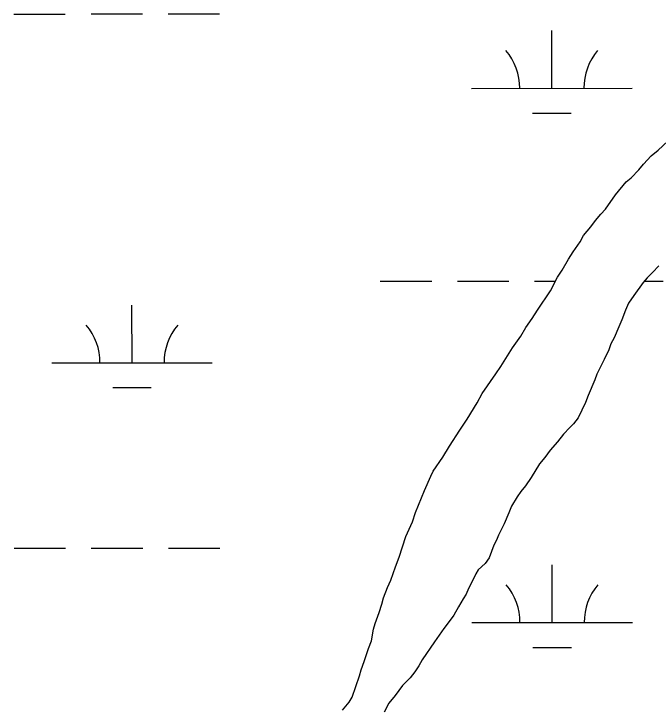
# Model space of a CAD drawing. Extents: x 3279314 to 3317160, y 734079 to 759431.
# Drawn here: x 3313718.1 to 3314119.1, y 741124.4 to 741557.9 of the extents above; entities that cross this region are included whole.
import ezdxf

# ---------------------------------------------------------------- set-up
doc = ezdxf.new("R2010")
doc.units = 0
for name, color, linetype in [('V-SITE-VEGE', 7, 'Continuous'), ('V-TOPO-SHOR', 7, 'Continuous'), ('V-WETL-SWMP', 7, 'Continuous')]:
    doc.layers.add(name, color=color, linetype=linetype)

msp = doc.modelspace()

# ---------------------------------------------------------------- linework, layer by layer
at = {"layer": 'V-SITE-VEGE'}
for p, q in [((3314119.08, 741473.14), (3314125.24, 741478.66)), ((3314110.01, 741464.36), (3314114.87, 741469.56)), ((3314114.87, 741469.56), (3314119.08, 741473.14)), ((3314102.23, 741455.92), (3314107.09, 741460.79)), ((3314107.09, 741460.79), (3314110.01, 741464.36)), ((3314092.51, 741445.2), (3314099.31, 741453.32)), ((3314099.31, 741453.32), (3314102.23, 741455.92)), ((3314086.36, 741436.43), (3314092.51, 741445.2)), ((3314083.44, 741433.18), (3314086.36, 741436.43)), ((3314080.2, 741429.28), (3314083.44, 741433.18)), ((3314077.29, 741425.39), (3314080.2, 741429.28)), ((3314072.75, 741419.86), (3314077.29, 741425.39)), ((3314070.49, 741415.97), (3314072.75, 741419.86)), ((3314066.28, 741409.8), (3314070.49, 741415.97)), ((3314063.36, 741405.25), (3314066.28, 741409.8)), ((3314059.48, 741398.44), (3314063.36, 741405.25)), ((3314119.5, 741401.11), (3314115.61, 741396.88)), ((3314056.56, 741393.89), (3314059.48, 741398.44)), ((3314115.61, 741396.88), (3314112.37, 741393.63)), ((3314052.03, 741385.45), (3314056.56, 741393.89)), ((3314112.37, 741393.63), (3314109.78, 741390.71)), ((3314109.78, 741390.71), (3314103.95, 741382.59)), ((3314043.94, 741373.43), (3314052.03, 741385.45)), ((3314103.95, 741382.59), (3314100.71, 741377.72)), ((3314100.71, 741377.72), (3314098.77, 741373.5)), ((3314040.7, 741368.23), (3314043.94, 741373.43)), ((3314098.77, 741373.5), (3314096.51, 741367.33)), ((3314036.81, 741362.71), (3314040.7, 741368.23)), ((3314096.51, 741367.33), (3314094.56, 741363.11)), ((3314033.57, 741357.19), (3314036.81, 741362.71)), ((3314094.56, 741363.11), (3314091.65, 741356.3)), ((3314028.39, 741350.05), (3314033.57, 741357.19)), ((3314089.71, 741352.4), (3314088.42, 741348.83)), ((3314091.65, 741356.3), (3314089.71, 741352.4)), ((3314021.27, 741338.36), (3314028.39, 741350.05)), ((3314088.42, 741348.83), (3314085.51, 741342.66)), ((3314085.51, 741342.66), (3314080.97, 741333.57)), ((3314018.03, 741333.81), (3314021.27, 741338.36)), ((3314009.61, 741321.47), (3314018.03, 741333.81)), ((3314080.97, 741333.57), (3314079.68, 741330)), ((3314079.68, 741330), (3314075.48, 741320.26)), ((3314006.37, 741315.63), (3314009.61, 741321.47)), ((3314075.48, 741320.26), (3314073.86, 741316.04)), ((3314000.22, 741305.56), (3314006.37, 741315.63)), ((3314073.86, 741316.04), (3314069.33, 741306.3)), ((3313995.69, 741298.74), (3314000.22, 741305.56)), ((3314069.33, 741306.3), (3314066.41, 741302.73)), ((3314064.15, 741300.45), (3314060.26, 741296.23)), ((3314066.41, 741302.73), (3314064.15, 741300.45)), ((3313989.21, 741288.68), (3313995.69, 741298.74)), ((3314060.26, 741296.23), (3314056.37, 741291.36)), ((3313985, 741281.86), (3313989.21, 741288.68)), ((3314056.37, 741291.36), (3314051.83, 741286.16)), ((3314051.83, 741286.16), (3314048.6, 741281.62)), ((3313979.17, 741273.09), (3313985, 741281.86)), ((3314048.6, 741281.62), (3314045.35, 741277.72)), ((3314045.35, 741277.72), (3314040.18, 741269.27)), ((3313973.67, 741261.08), (3313977.55, 741270.17)), ((3313977.55, 741270.17), (3313979.17, 741273.09)), ((3314040.18, 741269.27), (3314036.61, 741264.08)), ((3313968.17, 741247.44), (3313973.67, 741261.08)), ((3314036.61, 741264.08), (3314033.7, 741260.5)), ((3314031.43, 741257.26), (3314027.87, 741251.41)), ((3314033.7, 741260.5), (3314031.43, 741257.26)), ((3314027.87, 741251.41), (3314026.25, 741247.19)), ((3313966.23, 741241.6), (3313968.17, 741247.44)), ((3314026.25, 741247.19), (3314023.34, 741240.37)), ((3313962.03, 741232.51), (3313966.23, 741241.6)), ((3314023.34, 741240.37), (3314019.78, 741233.23)), ((3313957.83, 741219.53), (3313962.03, 741232.51)), ((3314019.78, 741233.23), (3314018.48, 741230.31)), ((3314016.87, 741227.06), (3314013.96, 741219.27)), ((3314018.48, 741230.31), (3314016.87, 741227.06)), ((3313955.56, 741213.68), (3313957.83, 741219.53)), ((3314013.96, 741219.27), (3314011.37, 741215.7)), ((3313952.65, 741205.24), (3313955.56, 741213.68)), ((3314011.37, 741215.7), (3314007.15, 741211.8)), ((3314005.53, 741209.2), (3314003.92, 741205.63)), ((3314007.15, 741211.8), (3314005.53, 741209.2)), ((3313950.71, 741200.7), (3313952.65, 741205.24)), ((3314003.92, 741205.63), (3314001, 741200.12)), ((3313948.12, 741194.21), (3313950.71, 741200.7)), ((3313999.71, 741196.54), (3313997.77, 741193.62)), ((3314001, 741200.12), (3313999.71, 741196.54)), ((3313947.16, 741190.31), (3313948.12, 741194.21)), ((3313997.77, 741193.62), (3313994.85, 741188.75)), ((3313945.54, 741185.12), (3313947.16, 741190.31)), ((3313994.85, 741188.75), (3313991.94, 741183.56)), ((3313942.95, 741178.3), (3313945.54, 741185.12)), ((3313991.94, 741183.56), (3313989.67, 741180.31)), ((3313989.67, 741180.31), (3313985.79, 741175.11)), ((3313940.69, 741167.59), (3313941.98, 741174.73)), ((3313941.98, 741174.73), (3313942.95, 741178.3)), ((3313985.79, 741175.11), (3313979.95, 741166.99)), ((3313938.75, 741162.72), (3313940.69, 741167.59)), ((3313979.95, 741166.99), (3313972.18, 741155.63)), ((3313936.17, 741154.61), (3313938.75, 741162.72)), ((3313934.23, 741149.41), (3313936.17, 741154.61)), ((3313972.18, 741155.63), (3313970.24, 741152.06)), ((3313933.26, 741145.84), (3313934.23, 741149.41)), ((3313970.24, 741152.06), (3313967.65, 741148.16)), ((3313928.73, 741132.54), (3313933.26, 741145.84)), ((3313964.73, 741144.59), (3313959.88, 741139.71)), ((3313967.65, 741148.16), (3313964.73, 741144.59)), ((3313959.88, 741139.71), (3313955.34, 741133.54)), ((3313926.79, 741129.29), (3313928.73, 741132.54)), ((3313955.34, 741133.54), (3313951.45, 741128.67)), ((3313922.58, 741124.42), (3313926.79, 741129.29)), ((3313951.45, 741128.67), (3313948.54, 741123.15))]:
    msp.add_line(p, q, dxfattribs=at)
at = {"layer": 'V-TOPO-SHOR'}
for p, q in [((3314119.08, 741473.14), (3314125.24, 741478.66)), ((3314110.01, 741464.36), (3314114.87, 741469.56)), ((3314114.87, 741469.56), (3314119.08, 741473.14)), ((3314102.23, 741455.92), (3314107.09, 741460.79)), ((3314107.09, 741460.79), (3314110.01, 741464.36)), ((3314092.51, 741445.2), (3314099.31, 741453.32)), ((3314099.31, 741453.32), (3314102.23, 741455.92)), ((3314086.36, 741436.43), (3314092.51, 741445.2)), ((3314083.44, 741433.18), (3314086.36, 741436.43)), ((3314080.2, 741429.28), (3314083.44, 741433.18)), ((3314077.29, 741425.39), (3314080.2, 741429.28)), ((3314072.75, 741419.86), (3314077.29, 741425.39)), ((3314070.49, 741415.97), (3314072.75, 741419.86)), ((3314066.28, 741409.8), (3314070.49, 741415.97)), ((3314063.36, 741405.25), (3314066.28, 741409.8)), ((3314059.48, 741398.44), (3314063.36, 741405.25)), ((3314119.5, 741401.11), (3314115.61, 741396.88)), ((3314056.56, 741393.89), (3314059.48, 741398.44)), ((3314115.61, 741396.88), (3314112.37, 741393.63)), ((3314052.03, 741385.45), (3314056.56, 741393.89)), ((3314112.37, 741393.63), (3314109.78, 741390.71)), ((3314109.78, 741390.71), (3314103.95, 741382.59)), ((3314043.94, 741373.43), (3314052.03, 741385.45)), ((3314103.95, 741382.59), (3314100.71, 741377.72)), ((3314100.71, 741377.72), (3314098.77, 741373.5)), ((3314040.7, 741368.23), (3314043.94, 741373.43)), ((3314098.77, 741373.5), (3314096.51, 741367.33)), ((3314036.81, 741362.71), (3314040.7, 741368.23)), ((3314096.51, 741367.33), (3314094.56, 741363.11)), ((3314033.57, 741357.19), (3314036.81, 741362.71)), ((3314094.56, 741363.11), (3314091.65, 741356.3)), ((3314028.39, 741350.05), (3314033.57, 741357.19)), ((3314089.71, 741352.4), (3314088.42, 741348.83)), ((3314091.65, 741356.3), (3314089.71, 741352.4)), ((3314021.27, 741338.36), (3314028.39, 741350.05)), ((3314088.42, 741348.83), (3314085.51, 741342.66)), ((3314085.51, 741342.66), (3314080.97, 741333.57)), ((3314018.03, 741333.81), (3314021.27, 741338.36)), ((3314009.61, 741321.47), (3314018.03, 741333.81)), ((3314080.97, 741333.57), (3314079.68, 741330)), ((3314079.68, 741330), (3314075.48, 741320.26)), ((3314006.37, 741315.63), (3314009.61, 741321.47)), ((3314075.48, 741320.26), (3314073.86, 741316.04)), ((3314000.22, 741305.56), (3314006.37, 741315.63)), ((3314073.86, 741316.04), (3314069.33, 741306.3)), ((3313995.69, 741298.74), (3314000.22, 741305.56)), ((3314069.33, 741306.3), (3314066.41, 741302.73)), ((3314064.15, 741300.45), (3314060.26, 741296.23)), ((3314066.41, 741302.73), (3314064.15, 741300.45)), ((3313989.21, 741288.68), (3313995.69, 741298.74)), ((3314060.26, 741296.23), (3314056.37, 741291.36)), ((3313985, 741281.86), (3313989.21, 741288.68)), ((3314056.37, 741291.36), (3314051.83, 741286.16)), ((3314051.83, 741286.16), (3314048.6, 741281.62)), ((3313979.17, 741273.09), (3313985, 741281.86)), ((3314048.6, 741281.62), (3314045.35, 741277.72)), ((3314045.35, 741277.72), (3314040.18, 741269.27)), ((3313973.67, 741261.08), (3313977.55, 741270.17)), ((3313977.55, 741270.17), (3313979.17, 741273.09)), ((3314040.18, 741269.27), (3314036.61, 741264.08)), ((3313968.17, 741247.44), (3313973.67, 741261.08)), ((3314036.61, 741264.08), (3314033.7, 741260.5)), ((3314031.43, 741257.26), (3314027.87, 741251.41)), ((3314033.7, 741260.5), (3314031.43, 741257.26)), ((3314027.87, 741251.41), (3314026.25, 741247.19)), ((3313966.23, 741241.6), (3313968.17, 741247.44)), ((3314026.25, 741247.19), (3314023.34, 741240.37)), ((3313962.03, 741232.51), (3313966.23, 741241.6)), ((3314023.34, 741240.37), (3314019.78, 741233.23)), ((3313957.83, 741219.53), (3313962.03, 741232.51)), ((3314019.78, 741233.23), (3314018.48, 741230.31)), ((3314016.87, 741227.06), (3314013.96, 741219.27)), ((3314018.48, 741230.31), (3314016.87, 741227.06)), ((3313955.56, 741213.68), (3313957.83, 741219.53)), ((3314013.96, 741219.27), (3314011.37, 741215.7)), ((3313952.65, 741205.24), (3313955.56, 741213.68)), ((3314011.37, 741215.7), (3314007.15, 741211.8)), ((3314005.53, 741209.2), (3314003.92, 741205.63)), ((3314007.15, 741211.8), (3314005.53, 741209.2)), ((3313950.71, 741200.7), (3313952.65, 741205.24)), ((3314003.92, 741205.63), (3314001, 741200.12)), ((3313948.12, 741194.21), (3313950.71, 741200.7)), ((3313999.71, 741196.54), (3313997.77, 741193.62)), ((3314001, 741200.12), (3313999.71, 741196.54)), ((3313947.16, 741190.31), (3313948.12, 741194.21)), ((3313997.77, 741193.62), (3313994.85, 741188.75)), ((3313945.54, 741185.12), (3313947.16, 741190.31)), ((3313994.85, 741188.75), (3313991.94, 741183.56)), ((3313942.95, 741178.3), (3313945.54, 741185.12)), ((3313991.94, 741183.56), (3313989.67, 741180.31)), ((3313989.67, 741180.31), (3313985.79, 741175.11)), ((3313940.69, 741167.59), (3313941.98, 741174.73)), ((3313941.98, 741174.73), (3313942.95, 741178.3)), ((3313985.79, 741175.11), (3313979.95, 741166.99)), ((3313938.75, 741162.72), (3313940.69, 741167.59)), ((3313979.95, 741166.99), (3313972.18, 741155.63)), ((3313936.17, 741154.61), (3313938.75, 741162.72)), ((3313934.23, 741149.41), (3313936.17, 741154.61)), ((3313972.18, 741155.63), (3313970.24, 741152.06)), ((3313933.26, 741145.84), (3313934.23, 741149.41)), ((3313970.24, 741152.06), (3313967.65, 741148.16)), ((3313928.73, 741132.54), (3313933.26, 741145.84)), ((3313964.73, 741144.59), (3313959.88, 741139.71)), ((3313967.65, 741148.16), (3313964.73, 741144.59)), ((3313959.88, 741139.71), (3313955.34, 741133.54)), ((3313926.79, 741129.29), (3313928.73, 741132.54)), ((3313955.34, 741133.54), (3313951.45, 741128.67)), ((3313922.58, 741124.42), (3313926.79, 741129.29)), ((3313951.45, 741128.67), (3313948.54, 741123.15))]:
    msp.add_line(p, q, dxfattribs=at)
at = {"layer": 'V-WETL-SWMP'}
for p, q in [((3313718.07, 741557.84), (3313750.07, 741557.85)), ((3313766.07, 741557.86), (3313798.07, 741557.88)), ((3313814.07, 741557.89), (3313846.07, 741557.9)), ((3314052.94, 741511.58), (3314052.92, 741547.58)), ((3314002.94, 741511.55), (3314102.94, 741511.6)), ((3314040.95, 741496.14), (3314064.95, 741496.15)), ((3314119.08, 741473.14), (3314125.24, 741478.66)), ((3314119.08, 741473.14), (3314125.24, 741478.66)), ((3314110.01, 741464.36), (3314114.87, 741469.56)), ((3314110.01, 741464.36), (3314114.87, 741469.56)), ((3314114.87, 741469.56), (3314119.08, 741473.14)), ((3314114.87, 741469.56), (3314119.08, 741473.14)), ((3314102.23, 741455.92), (3314107.1, 741460.79)), ((3314102.23, 741455.92), (3314107.1, 741460.79)), ((3314107.1, 741460.79), (3314110.01, 741464.36)), ((3314107.1, 741460.79), (3314110.01, 741464.36)), ((3314092.51, 741445.2), (3314099.32, 741453.32)), ((3314092.51, 741445.2), (3314099.32, 741453.32)), ((3314099.32, 741453.32), (3314102.23, 741455.92)), ((3314099.32, 741453.32), (3314102.23, 741455.92)), ((3314086.36, 741436.43), (3314092.51, 741445.2)), ((3314086.36, 741436.43), (3314092.51, 741445.2)), ((3314083.44, 741433.18), (3314086.36, 741436.43)), ((3314083.44, 741433.18), (3314086.36, 741436.43)), ((3314080.21, 741429.28), (3314083.44, 741433.18)), ((3314080.21, 741429.28), (3314083.44, 741433.18)), ((3314077.29, 741425.39), (3314080.21, 741429.28)), ((3314077.29, 741425.39), (3314080.21, 741429.28)), ((3314072.75, 741419.86), (3314077.29, 741425.39)), ((3314072.75, 741419.86), (3314077.29, 741425.39)), ((3314070.49, 741415.97), (3314072.75, 741419.86)), ((3314070.49, 741415.97), (3314072.75, 741419.86)), ((3314066.28, 741409.8), (3314070.49, 741415.97)), ((3314066.28, 741409.8), (3314070.49, 741415.97)), ((3314063.36, 741405.25), (3314066.28, 741409.8)), ((3314063.36, 741405.25), (3314066.28, 741409.8)), ((3314059.48, 741398.43), (3314063.36, 741405.25)), ((3314059.48, 741398.43), (3314063.36, 741405.25)), ((3314119.5, 741401.11), (3314115.61, 741396.88)), ((3314119.5, 741401.11), (3314115.61, 741396.88)), ((3314056.56, 741393.89), (3314059.48, 741398.43)), ((3314056.56, 741393.89), (3314059.48, 741398.43)), ((3314115.61, 741396.88), (3314112.37, 741393.63)), ((3314115.61, 741396.88), (3314112.37, 741393.63)), ((3313946.16, 741391.45), (3313978.16, 741391.47)), ((3313994.16, 741391.48), (3314026.16, 741391.49)), ((3314042.16, 741391.5), (3314055.29, 741391.51)), ((3314052.03, 741385.45), (3314056.56, 741393.89)), ((3314052.03, 741385.45), (3314056.56, 741393.89)), ((3314112.37, 741393.63), (3314109.78, 741390.71)), ((3314112.37, 741393.63), (3314109.78, 741390.71)), ((3314110.51, 741391.54), (3314122.16, 741391.54)), ((3314109.78, 741390.71), (3314103.95, 741382.59)), ((3314109.78, 741390.71), (3314103.95, 741382.59)), ((3314043.94, 741373.43), (3314052.03, 741385.45)), ((3314043.94, 741373.43), (3314052.03, 741385.45)), ((3314103.95, 741382.59), (3314100.71, 741377.72)), ((3314103.95, 741382.59), (3314100.71, 741377.72)), ((3313791.59, 741340.63), (3313791.57, 741376.63)), ((3314100.71, 741377.72), (3314098.77, 741373.5)), ((3314100.71, 741377.72), (3314098.77, 741373.5)), ((3314040.7, 741368.23), (3314043.94, 741373.43)), ((3314040.7, 741368.23), (3314043.94, 741373.43)), ((3314098.77, 741373.5), (3314096.51, 741367.33)), ((3314098.77, 741373.5), (3314096.51, 741367.33)), ((3314036.81, 741362.71), (3314040.7, 741368.23)), ((3314036.81, 741362.71), (3314040.7, 741368.23)), ((3314096.51, 741367.33), (3314094.57, 741363.11)), ((3314096.51, 741367.33), (3314094.57, 741363.11)), ((3314033.57, 741357.19), (3314036.81, 741362.71)), ((3314033.57, 741357.19), (3314036.81, 741362.71)), ((3314094.57, 741363.11), (3314091.65, 741356.29)), ((3314094.57, 741363.11), (3314091.65, 741356.29)), ((3314028.39, 741350.05), (3314033.57, 741357.19)), ((3314028.39, 741350.05), (3314033.57, 741357.19)), ((3314089.71, 741352.4), (3314088.42, 741348.83)), ((3314089.71, 741352.4), (3314088.42, 741348.83)), ((3314091.65, 741356.29), (3314089.71, 741352.4)), ((3314091.65, 741356.29), (3314089.71, 741352.4)), ((3314021.27, 741338.36), (3314028.39, 741350.05)), ((3314021.27, 741338.36), (3314028.39, 741350.05)), ((3314088.42, 741348.83), (3314085.51, 741342.66)), ((3314088.42, 741348.83), (3314085.51, 741342.66)), ((3313741.59, 741340.61), (3313841.59, 741340.66)), ((3314085.51, 741342.66), (3314080.98, 741333.57)), ((3314085.51, 741342.66), (3314080.98, 741333.57)), ((3314018.03, 741333.81), (3314021.27, 741338.36)), ((3314018.03, 741333.81), (3314021.27, 741338.36)), ((3314009.61, 741321.47), (3314018.03, 741333.81)), ((3314009.61, 741321.47), (3314018.03, 741333.81)), ((3314080.98, 741333.57), (3314079.68, 741330)), ((3314080.98, 741333.57), (3314079.68, 741330)), ((3314079.68, 741330), (3314075.48, 741320.26)), ((3314079.68, 741330), (3314075.48, 741320.26)), ((3313779.6, 741325.2), (3313803.6, 741325.21)), ((3314006.37, 741315.63), (3314009.61, 741321.47)), ((3314006.37, 741315.63), (3314009.61, 741321.47)), ((3314075.48, 741320.26), (3314073.86, 741316.04)), ((3314075.48, 741320.26), (3314073.86, 741316.04)), ((3314000.22, 741305.56), (3314006.37, 741315.63)), ((3314000.22, 741305.56), (3314006.37, 741315.63)), ((3314073.86, 741316.04), (3314069.33, 741306.3)), ((3314073.86, 741316.04), (3314069.33, 741306.3)), ((3313995.69, 741298.74), (3314000.22, 741305.56)), ((3313995.69, 741298.74), (3314000.22, 741305.56)), ((3314069.33, 741306.3), (3314066.41, 741302.73)), ((3314069.33, 741306.3), (3314066.41, 741302.73)), ((3314064.15, 741300.45), (3314060.26, 741296.23)), ((3314064.15, 741300.45), (3314060.26, 741296.23)), ((3314066.41, 741302.73), (3314064.15, 741300.45)), ((3314066.41, 741302.73), (3314064.15, 741300.45)), ((3313989.21, 741288.68), (3313995.69, 741298.74)), ((3313989.21, 741288.68), (3313995.69, 741298.74)), ((3314060.26, 741296.23), (3314056.37, 741291.36)), ((3314060.26, 741296.23), (3314056.37, 741291.36)), ((3313985, 741281.86), (3313989.21, 741288.68)), ((3313985, 741281.86), (3313989.21, 741288.68)), ((3314056.37, 741291.36), (3314051.83, 741286.16)), ((3314056.37, 741291.36), (3314051.83, 741286.16)), ((3314051.83, 741286.16), (3314048.6, 741281.61)), ((3314051.83, 741286.16), (3314048.6, 741281.61)), ((3313979.17, 741273.09), (3313985, 741281.86)), ((3313979.17, 741273.09), (3313985, 741281.86)), ((3314048.6, 741281.61), (3314045.36, 741277.72)), ((3314048.6, 741281.61), (3314045.36, 741277.72)), ((3314045.36, 741277.72), (3314040.18, 741269.27)), ((3314045.36, 741277.72), (3314040.18, 741269.27)), ((3313973.67, 741261.08), (3313977.55, 741270.17)), ((3313973.67, 741261.08), (3313977.55, 741270.17)), ((3313977.55, 741270.17), (3313979.17, 741273.09)), ((3313977.55, 741270.17), (3313979.17, 741273.09)), ((3314040.18, 741269.27), (3314036.61, 741264.08)), ((3314040.18, 741269.27), (3314036.61, 741264.08)), ((3313968.17, 741247.44), (3313973.67, 741261.08)), ((3313968.17, 741247.44), (3313973.67, 741261.08)), ((3314036.61, 741264.08), (3314033.7, 741260.5)), ((3314036.61, 741264.08), (3314033.7, 741260.5)), ((3314031.43, 741257.26), (3314027.87, 741251.41)), ((3314031.43, 741257.26), (3314027.87, 741251.41)), ((3314033.7, 741260.5), (3314031.43, 741257.26)), ((3314033.7, 741260.5), (3314031.43, 741257.26)), ((3314027.87, 741251.41), (3314026.25, 741247.19)), ((3314027.87, 741251.41), (3314026.25, 741247.19)), ((3313966.23, 741241.6), (3313968.17, 741247.44)), ((3313966.23, 741241.6), (3313968.17, 741247.44)), ((3314026.25, 741247.19), (3314023.34, 741240.37)), ((3314026.25, 741247.19), (3314023.34, 741240.37)), ((3313962.03, 741232.51), (3313966.23, 741241.6)), ((3313962.03, 741232.51), (3313966.23, 741241.6)), ((3314023.34, 741240.37), (3314019.78, 741233.23)), ((3314023.34, 741240.37), (3314019.78, 741233.23)), ((3313957.83, 741219.53), (3313962.03, 741232.51)), ((3313957.83, 741219.53), (3313962.03, 741232.51)), ((3314019.78, 741233.23), (3314018.49, 741230.31)), ((3314019.78, 741233.23), (3314018.49, 741230.31)), ((3314016.87, 741227.06), (3314013.96, 741219.27)), ((3314016.87, 741227.06), (3314013.96, 741219.27)), ((3314018.49, 741230.31), (3314016.87, 741227.06)), ((3314018.49, 741230.31), (3314016.87, 741227.06)), ((3313718.24, 741225.16), (3313750.24, 741225.18)), ((3313766.24, 741225.19), (3313798.24, 741225.2)), ((3313814.24, 741225.21), (3313846.24, 741225.23)), ((3313955.56, 741213.68), (3313957.83, 741219.53)), ((3313955.56, 741213.68), (3313957.83, 741219.53)), ((3314013.96, 741219.27), (3314011.37, 741215.7)), ((3314013.96, 741219.27), (3314011.37, 741215.7)), ((3313952.65, 741205.24), (3313955.56, 741213.68)), ((3313952.65, 741205.24), (3313955.56, 741213.68)), ((3314011.37, 741215.7), (3314007.15, 741211.8)), ((3314011.37, 741215.7), (3314007.15, 741211.8)), ((3314053.11, 741178.9), (3314053.09, 741214.9)), ((3314005.54, 741209.2), (3314003.92, 741205.63)), ((3314005.54, 741209.2), (3314003.92, 741205.63)), ((3314007.15, 741211.8), (3314005.54, 741209.2)), ((3314007.15, 741211.8), (3314005.54, 741209.2)), ((3313950.71, 741200.7), (3313952.65, 741205.24)), ((3313950.71, 741200.7), (3313952.65, 741205.24)), ((3314003.92, 741205.63), (3314001, 741200.11)), ((3314003.92, 741205.63), (3314001, 741200.11)), ((3313948.12, 741194.21), (3313950.71, 741200.7)), ((3313948.12, 741194.21), (3313950.71, 741200.7)), ((3313999.71, 741196.54), (3313997.77, 741193.62)), ((3313999.71, 741196.54), (3313997.77, 741193.62)), ((3314001, 741200.11), (3313999.71, 741196.54)), ((3314001, 741200.11), (3313999.71, 741196.54)), ((3313947.16, 741190.31), (3313948.12, 741194.21)), ((3313947.16, 741190.31), (3313948.12, 741194.21)), ((3313997.77, 741193.62), (3313994.85, 741188.75)), ((3313997.77, 741193.62), (3313994.85, 741188.75)), ((3313945.54, 741185.12), (3313947.16, 741190.31)), ((3313945.54, 741185.12), (3313947.16, 741190.31)), ((3313994.85, 741188.75), (3313991.94, 741183.55)), ((3313994.85, 741188.75), (3313991.94, 741183.55)), ((3313942.95, 741178.3), (3313945.54, 741185.12)), ((3313942.95, 741178.3), (3313945.54, 741185.12)), ((3313991.94, 741183.55), (3313989.67, 741180.31)), ((3313991.94, 741183.55), (3313989.67, 741180.31)), ((3313989.67, 741180.31), (3313985.79, 741175.11)), ((3313989.67, 741180.31), (3313985.79, 741175.11)), ((3314003.11, 741178.88), (3314103.11, 741178.93)), ((3313940.7, 741167.59), (3313941.99, 741174.73)), ((3313940.7, 741167.59), (3313941.99, 741174.73)), ((3313941.99, 741174.73), (3313942.95, 741178.3)), ((3313941.99, 741174.73), (3313942.95, 741178.3)), ((3313985.79, 741175.11), (3313979.96, 741166.99)), ((3313985.79, 741175.11), (3313979.96, 741166.99)), ((3313938.76, 741162.72), (3313940.7, 741167.59)), ((3313938.76, 741162.72), (3313940.7, 741167.59)), ((3313979.96, 741166.99), (3313972.18, 741155.63)), ((3313979.96, 741166.99), (3313972.18, 741155.63)), ((3313936.17, 741154.61), (3313938.76, 741162.72)), ((3313936.17, 741154.61), (3313938.76, 741162.72)), ((3314041.12, 741163.47), (3314065.12, 741163.48)), ((3313934.23, 741149.41), (3313936.17, 741154.61)), ((3313934.23, 741149.41), (3313936.17, 741154.61)), ((3313972.18, 741155.63), (3313970.24, 741152.05)), ((3313972.18, 741155.63), (3313970.24, 741152.05)), ((3313933.26, 741145.84), (3313934.23, 741149.41)), ((3313933.26, 741145.84), (3313934.23, 741149.41)), ((3313970.24, 741152.05), (3313967.65, 741148.16)), ((3313970.24, 741152.05), (3313967.65, 741148.16)), ((3313928.74, 741132.53), (3313933.26, 741145.84)), ((3313928.74, 741132.53), (3313933.26, 741145.84)), ((3313964.74, 741144.58), (3313959.88, 741139.71)), ((3313964.74, 741144.58), (3313959.88, 741139.71)), ((3313967.65, 741148.16), (3313964.74, 741144.58)), ((3313967.65, 741148.16), (3313964.74, 741144.58)), ((3313959.88, 741139.71), (3313955.34, 741133.54)), ((3313959.88, 741139.71), (3313955.34, 741133.54)), ((3313926.79, 741129.29), (3313928.74, 741132.53)), ((3313926.79, 741129.29), (3313928.74, 741132.53)), ((3313955.34, 741133.54), (3313951.45, 741128.67)), ((3313955.34, 741133.54), (3313951.45, 741128.67)), ((3313922.58, 741124.41), (3313926.79, 741129.29)), ((3313922.58, 741124.41), (3313926.79, 741129.29)), ((3313951.45, 741128.67), (3313948.54, 741123.15)), ((3313951.45, 741128.67), (3313948.54, 741123.15))]:
    msp.add_line(p, q, dxfattribs=at)
for centre, start, end in [((3313997.7, 741512.03), 359.2573, 40.801), ((3314108.18, 741512.08), 139.2573, 180.801), ((3313736.35, 741341.08), 359.2573, 40.801), ((3313846.83, 741341.14), 139.2573, 180.801), ((3313997.87, 741179.35), 359.2573, 40.801), ((3314108.35, 741179.41), 139.2573, 180.801)]:
    msp.add_arc(centre, 35.25, start, end, dxfattribs=at)

doc.saveas('drawing.dxf')
